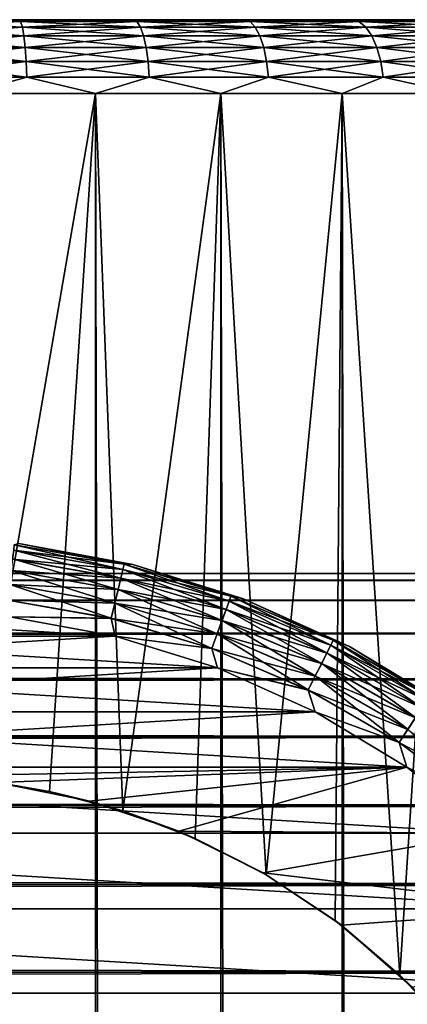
# Model space of a CAD drawing. Extents: x -265 to 265, y 0 to 747.
# Tile 287 of 292: x 251.58 to 256.82, y 726.66 to 740. Entities that reach past the tile are written whole.
import ezdxf

# ---------------------------------------------------------------- set-up
doc = ezdxf.new("R2010")
doc.units = 0
doc.header["$LTSCALE"] = 65.185185
for name, color, linetype in [('102', 7, 'CONTINUOUS'), ('106', 7, 'CONTINUOUS'), ('110', 7, 'CONTINUOUS'), ('3', 7, 'CONTINUOUS'), ('86', 7, 'CONTINUOUS'), ('87', 7, 'CONTINUOUS'), ('88', 7, 'CONTINUOUS'), ('91', 7, 'CONTINUOUS'), ('92', 7, 'CONTINUOUS'), ('94', 7, 'CONTINUOUS'), ('97', 7, 'CONTINUOUS'), ('98', 7, 'CONTINUOUS')]:
    doc.layers.add(name, color=color, linetype=linetype)

msp = doc.modelspace()

# ---------------------------------------------------------------- linework, layer by layer
at = {"layer": '102', "color": 7, "linetype": 'CONTINUOUS'}
for points in [[(253.111, 732.622, -74), (251.567, 732.905, -74), (253.111, 732.622, -26), (253.111, 732.622, -74)], [(253.111, 732.622, -26), (251.567, 732.905, -74), (251.567, 732.905, -26), (253.111, 732.622, -26)], [(254.61, 732.155, -74), (253.111, 732.622, -74), (254.61, 732.155, -26), (254.61, 732.155, -74)], [(254.61, 732.155, -26), (253.111, 732.622, -74), (253.111, 732.622, -26), (254.61, 732.155, -26)], [(256.041, 731.511, -74), (254.61, 732.155, -74), (256.041, 731.511, -26), (256.041, 731.511, -74)], [(256.041, 731.511, -26), (254.61, 732.155, -74), (254.61, 732.155, -26), (256.041, 731.511, -26)], [(257.385, 730.699, -74), (256.041, 731.511, -74), (257.385, 730.699, -26), (257.385, 730.699, -74)], [(257.385, 730.699, -26), (256.041, 731.511, -74), (256.041, 731.511, -26), (257.385, 730.699, -26)]]:
    msp.add_3dface(points, dxfattribs=at)
at = {"layer": '106', "color": 7, "linetype": 'CONTINUOUS'}
for points in [[(252.975, 732.553, -74.434), (251.484, 732.695, -74.624), (251.498, 732.814, -74.434), (252.975, 732.553, -74.434)], [(252.992, 732.625, -74.223), (251.498, 732.814, -74.434), (251.506, 732.887, -74.223), (252.992, 732.625, -74.223)], [(252.975, 732.553, -74.434), (251.498, 732.814, -74.434), (252.992, 732.625, -74.223), (252.975, 732.553, -74.434)], [(251.567, 732.905, -74), (252.992, 732.625, -74.223), (251.506, 732.887, -74.223), (251.567, 732.905, -74)], [(251.567, 732.905, -74), (253.111, 732.622, -74), (252.992, 732.625, -74.223), (251.567, 732.905, -74)], [(252.948, 732.437, -74.624), (251.465, 732.538, -74.782), (251.484, 732.695, -74.624), (252.948, 732.437, -74.624)], [(252.948, 732.437, -74.624), (251.484, 732.695, -74.624), (252.975, 732.553, -74.434), (252.948, 732.437, -74.624)], [(252.911, 732.283, -74.782), (251.443, 732.349, -74.901), (251.465, 732.538, -74.782), (252.911, 732.283, -74.782)], [(252.911, 732.283, -74.782), (251.465, 732.538, -74.782), (252.948, 732.437, -74.624), (252.911, 732.283, -74.782)], [(254.412, 732.123, -74.434), (252.948, 732.437, -74.624), (252.975, 732.553, -74.434), (254.412, 732.123, -74.434)], [(254.438, 732.192, -74.223), (252.975, 732.553, -74.434), (252.992, 732.625, -74.223), (254.438, 732.192, -74.223)], [(254.412, 732.123, -74.434), (252.975, 732.553, -74.434), (254.438, 732.192, -74.223), (254.412, 732.123, -74.434)], [(253.111, 732.622, -74), (254.438, 732.192, -74.223), (252.992, 732.625, -74.223), (253.111, 732.622, -74)], [(253.111, 732.622, -74), (254.61, 732.155, -74), (254.438, 732.192, -74.223), (253.111, 732.622, -74)], [(254.372, 732.011, -74.624), (252.911, 732.283, -74.782), (252.948, 732.437, -74.624), (254.372, 732.011, -74.624)], [(254.372, 732.011, -74.624), (252.948, 732.437, -74.624), (254.412, 732.123, -74.434), (254.372, 732.011, -74.624)], [(252.867, 732.098, -74.901), (251.419, 732.139, -74.975), (251.443, 732.349, -74.901), (252.867, 732.098, -74.901)], [(252.867, 732.098, -74.901), (251.443, 732.349, -74.901), (252.911, 732.283, -74.782), (252.867, 732.098, -74.901)], [(254.317, 731.862, -74.782), (252.867, 732.098, -74.901), (252.911, 732.283, -74.782), (254.317, 731.862, -74.782)], [(254.317, 731.862, -74.782), (252.911, 732.283, -74.782), (254.372, 732.011, -74.624), (254.317, 731.862, -74.782)], [(252.818, 731.892, -74.975), (251.446, 731.913, -75), (251.419, 732.139, -74.975), (252.818, 731.892, -74.975)], [(252.818, 731.892, -74.975), (251.419, 732.139, -74.975), (252.867, 732.098, -74.901), (252.818, 731.892, -74.975)], [(255.79, 731.529, -74.434), (254.372, 732.011, -74.624), (254.412, 732.123, -74.434), (255.79, 731.529, -74.434)], [(255.823, 731.595, -74.223), (254.412, 732.123, -74.434), (254.438, 732.192, -74.223), (255.823, 731.595, -74.223)], [(255.79, 731.529, -74.434), (254.412, 732.123, -74.434), (255.823, 731.595, -74.223), (255.79, 731.529, -74.434)], [(254.61, 732.155, -74), (255.823, 731.595, -74.223), (254.438, 732.192, -74.223), (254.61, 732.155, -74)], [(254.61, 732.155, -74), (256.041, 731.511, -74), (255.823, 731.595, -74.223), (254.61, 732.155, -74)], [(254.252, 731.683, -74.901), (252.818, 731.892, -74.975), (252.867, 732.098, -74.901), (254.252, 731.683, -74.901)], [(254.252, 731.683, -74.901), (252.867, 732.098, -74.901), (254.317, 731.862, -74.782), (254.252, 731.683, -74.901)], [(255.736, 731.422, -74.624), (254.317, 731.862, -74.782), (254.372, 732.011, -74.624), (255.736, 731.422, -74.624)], [(255.736, 731.422, -74.624), (254.372, 732.011, -74.624), (255.79, 731.529, -74.434), (255.736, 731.422, -74.624)], [(252.872, 731.651, -75), (251.446, 731.913, -75), (252.818, 731.892, -74.975), (252.872, 731.651, -75)], [(254.18, 731.484, -74.975), (252.872, 731.651, -75), (252.818, 731.892, -74.975), (254.18, 731.484, -74.975)], [(254.18, 731.484, -74.975), (252.818, 731.892, -74.975), (254.252, 731.683, -74.901), (254.18, 731.484, -74.975)], [(255.665, 731.28, -74.782), (254.252, 731.683, -74.901), (254.317, 731.862, -74.782), (255.665, 731.28, -74.782)], [(255.665, 731.28, -74.782), (254.317, 731.862, -74.782), (255.736, 731.422, -74.624), (255.665, 731.28, -74.782)], [(254.255, 731.22, -75), (252.872, 731.651, -75), (254.18, 731.484, -74.975), (254.255, 731.22, -75)], [(255.58, 731.111, -74.901), (254.18, 731.484, -74.975), (254.252, 731.683, -74.901), (255.58, 731.111, -74.901)], [(255.58, 731.111, -74.901), (254.252, 731.683, -74.901), (255.665, 731.28, -74.782), (255.58, 731.111, -74.901)], [(257.13, 730.84, -74.223), (255.79, 731.529, -74.434), (255.823, 731.595, -74.223), (257.13, 730.84, -74.223)], [(256.041, 731.511, -74), (257.13, 730.84, -74.223), (255.823, 731.595, -74.223), (256.041, 731.511, -74)], [(255.485, 730.921, -74.975), (254.255, 731.22, -75), (254.18, 731.484, -74.975), (255.485, 730.921, -74.975)], [(255.485, 730.921, -74.975), (254.18, 731.484, -74.975), (255.58, 731.111, -74.901), (255.485, 730.921, -74.975)], [(257.089, 730.779, -74.434), (255.736, 731.422, -74.624), (255.79, 731.529, -74.434), (257.089, 730.779, -74.434)], [(257.089, 730.779, -74.434), (255.79, 731.529, -74.434), (257.13, 730.84, -74.223), (257.089, 730.779, -74.434)], [(256.041, 731.511, -74), (257.385, 730.699, -74), (257.13, 730.84, -74.223), (256.041, 731.511, -74)], [(257.024, 730.679, -74.624), (255.665, 731.28, -74.782), (255.736, 731.422, -74.624), (257.024, 730.679, -74.624)], [(257.024, 730.679, -74.624), (255.736, 731.422, -74.624), (257.089, 730.779, -74.434), (257.024, 730.679, -74.624)], [(255.577, 730.625, -75), (254.255, 731.22, -75), (255.485, 730.921, -74.975), (255.577, 730.625, -75)], [(256.936, 730.546, -74.782), (255.58, 731.111, -74.901), (255.665, 731.28, -74.782), (256.936, 730.546, -74.782)], [(256.936, 730.546, -74.782), (255.665, 731.28, -74.782), (257.024, 730.679, -74.624), (256.936, 730.546, -74.782)], [(256.832, 730.388, -74.901), (255.485, 730.921, -74.975), (255.58, 731.111, -74.901), (256.832, 730.388, -74.901)], [(256.832, 730.388, -74.901), (255.58, 731.111, -74.901), (256.936, 730.546, -74.782), (256.832, 730.388, -74.901)], [(256.716, 730.211, -74.975), (255.577, 730.625, -75), (255.485, 730.921, -74.975), (256.716, 730.211, -74.975)], [(256.716, 730.211, -74.975), (255.485, 730.921, -74.975), (256.832, 730.388, -74.901), (256.716, 730.211, -74.975)], [(256.817, 729.876, -75), (255.577, 730.625, -75), (256.716, 730.211, -74.975), (256.817, 729.876, -75)], [(257.992, 729.524, -74.901), (256.716, 730.211, -74.975), (256.832, 730.388, -74.901), (257.992, 729.524, -74.901)], [(257.856, 729.362, -74.975), (256.817, 729.876, -75), (256.716, 730.211, -74.975), (257.856, 729.362, -74.975)], [(257.856, 729.362, -74.975), (256.716, 730.211, -74.975), (257.992, 729.524, -74.901), (257.856, 729.362, -74.975)], [(257.957, 728.982, -75), (256.817, 729.876, -75), (257.856, 729.362, -74.975), (257.957, 728.982, -75)]]:
    msp.add_3dface(points, dxfattribs=at)
at = {"layer": '110', "color": 7, "linetype": 'CONTINUOUS'}
for points in [[(251.484, 732.696, -25.377), (252.948, 732.438, -25.377), (251.498, 732.814, -25.567), (251.484, 732.696, -25.377)], [(251.498, 732.814, -25.567), (252.975, 732.554, -25.567), (251.506, 732.887, -25.779), (251.498, 732.814, -25.567)], [(251.498, 732.814, -25.567), (252.948, 732.438, -25.377), (252.975, 732.554, -25.567), (251.498, 732.814, -25.567)], [(251.567, 732.905, -26), (251.506, 732.887, -25.779), (252.992, 732.625, -25.779), (251.567, 732.905, -26)], [(251.506, 732.887, -25.779), (252.975, 732.554, -25.567), (252.992, 732.625, -25.779), (251.506, 732.887, -25.779)], [(253.111, 732.622, -26), (251.567, 732.905, -26), (252.992, 732.625, -25.779), (253.111, 732.622, -26)], [(251.466, 732.538, -25.218), (252.911, 732.284, -25.218), (251.484, 732.696, -25.377), (251.466, 732.538, -25.218)], [(251.484, 732.696, -25.377), (252.911, 732.284, -25.218), (252.948, 732.438, -25.377), (251.484, 732.696, -25.377)], [(251.444, 732.35, -25.099), (252.867, 732.099, -25.099), (251.466, 732.538, -25.218), (251.444, 732.35, -25.099)], [(251.466, 732.538, -25.218), (252.867, 732.099, -25.099), (252.911, 732.284, -25.218), (251.466, 732.538, -25.218)], [(252.948, 732.438, -25.377), (254.372, 732.011, -25.377), (252.975, 732.554, -25.567), (252.948, 732.438, -25.377)], [(252.975, 732.554, -25.567), (254.413, 732.123, -25.567), (252.992, 732.625, -25.779), (252.975, 732.554, -25.567)], [(252.975, 732.554, -25.567), (254.372, 732.011, -25.377), (254.413, 732.123, -25.567), (252.975, 732.554, -25.567)], [(253.111, 732.622, -26), (252.992, 732.625, -25.779), (254.438, 732.193, -25.779), (253.111, 732.622, -26)], [(252.992, 732.625, -25.779), (254.413, 732.123, -25.567), (254.438, 732.193, -25.779), (252.992, 732.625, -25.779)], [(254.61, 732.155, -26), (253.111, 732.622, -26), (254.438, 732.193, -25.779), (254.61, 732.155, -26)], [(252.911, 732.284, -25.218), (254.318, 731.863, -25.218), (252.948, 732.438, -25.377), (252.911, 732.284, -25.218)], [(252.948, 732.438, -25.377), (254.318, 731.863, -25.218), (254.372, 732.011, -25.377), (252.948, 732.438, -25.377)], [(251.419, 732.14, -25.025), (252.819, 731.893, -25.025), (251.444, 732.35, -25.099), (251.419, 732.14, -25.025)], [(251.444, 732.35, -25.099), (252.819, 731.893, -25.025), (252.867, 732.099, -25.099), (251.444, 732.35, -25.099)], [(252.867, 732.099, -25.099), (254.253, 731.684, -25.099), (252.911, 732.284, -25.218), (252.867, 732.099, -25.099)], [(252.911, 732.284, -25.218), (254.253, 731.684, -25.099), (254.318, 731.863, -25.218), (252.911, 732.284, -25.218)], [(251.419, 732.14, -25.025), (251.446, 731.913, -25), (252.819, 731.893, -25.025), (251.419, 732.14, -25.025)], [(254.372, 732.011, -25.377), (255.737, 731.423, -25.377), (254.413, 732.123, -25.567), (254.372, 732.011, -25.377)], [(254.413, 732.123, -25.567), (255.79, 731.529, -25.567), (254.438, 732.193, -25.779), (254.413, 732.123, -25.567)], [(254.413, 732.123, -25.567), (255.737, 731.423, -25.377), (255.79, 731.529, -25.567), (254.413, 732.123, -25.567)], [(254.61, 732.155, -26), (254.438, 732.193, -25.779), (255.823, 731.595, -25.779), (254.61, 732.155, -26)], [(254.438, 732.193, -25.779), (255.79, 731.529, -25.567), (255.823, 731.595, -25.779), (254.438, 732.193, -25.779)], [(256.041, 731.511, -26), (254.61, 732.155, -26), (255.823, 731.595, -25.779), (256.041, 731.511, -26)], [(252.819, 731.893, -25.025), (254.18, 731.485, -25.025), (252.867, 732.099, -25.099), (252.819, 731.893, -25.025)], [(252.867, 732.099, -25.099), (254.18, 731.485, -25.025), (254.253, 731.684, -25.099), (252.867, 732.099, -25.099)], [(254.318, 731.863, -25.218), (255.666, 731.281, -25.218), (254.372, 732.011, -25.377), (254.318, 731.863, -25.218)], [(254.372, 732.011, -25.377), (255.666, 731.281, -25.218), (255.737, 731.423, -25.377), (254.372, 732.011, -25.377)], [(251.446, 731.913, -25), (252.872, 731.651, -25), (252.819, 731.893, -25.025), (251.446, 731.913, -25)], [(252.819, 731.893, -25.025), (252.872, 731.651, -25), (254.18, 731.485, -25.025), (252.819, 731.893, -25.025)], [(254.253, 731.684, -25.099), (255.58, 731.112, -25.099), (254.318, 731.863, -25.218), (254.253, 731.684, -25.099)], [(254.318, 731.863, -25.218), (255.58, 731.112, -25.099), (255.666, 731.281, -25.218), (254.318, 731.863, -25.218)], [(252.872, 731.651, -25), (254.255, 731.22, -25), (254.18, 731.485, -25.025), (252.872, 731.651, -25)], [(254.18, 731.485, -25.025), (255.485, 730.922, -25.025), (254.253, 731.684, -25.099), (254.18, 731.485, -25.025)], [(254.253, 731.684, -25.099), (255.485, 730.922, -25.025), (255.58, 731.112, -25.099), (254.253, 731.684, -25.099)], [(255.79, 731.529, -25.567), (257.089, 730.779, -25.567), (255.823, 731.595, -25.779), (255.79, 731.529, -25.567)], [(256.041, 731.511, -26), (255.823, 731.595, -25.779), (257.13, 730.841, -25.779), (256.041, 731.511, -26)], [(255.823, 731.595, -25.779), (257.089, 730.779, -25.567), (257.13, 730.841, -25.779), (255.823, 731.595, -25.779)], [(254.18, 731.485, -25.025), (254.255, 731.22, -25), (255.485, 730.922, -25.025), (254.18, 731.485, -25.025)], [(255.737, 731.423, -25.377), (257.024, 730.679, -25.377), (255.79, 731.529, -25.567), (255.737, 731.423, -25.377)], [(255.79, 731.529, -25.567), (257.024, 730.679, -25.377), (257.089, 730.779, -25.567), (255.79, 731.529, -25.567)], [(257.385, 730.699, -26), (256.041, 731.511, -26), (257.13, 730.841, -25.779), (257.385, 730.699, -26)], [(255.666, 731.281, -25.218), (256.937, 730.547, -25.218), (255.737, 731.423, -25.377), (255.666, 731.281, -25.218)], [(255.737, 731.423, -25.377), (256.937, 730.547, -25.218), (257.024, 730.679, -25.377), (255.737, 731.423, -25.377)], [(254.255, 731.22, -25), (255.577, 730.625, -25), (255.485, 730.922, -25.025), (254.255, 731.22, -25)], [(255.58, 731.112, -25.099), (256.833, 730.389, -25.099), (255.666, 731.281, -25.218), (255.58, 731.112, -25.099)], [(255.666, 731.281, -25.218), (256.833, 730.389, -25.099), (256.937, 730.547, -25.218), (255.666, 731.281, -25.218)], [(255.485, 730.922, -25.025), (256.716, 730.212, -25.025), (255.58, 731.112, -25.099), (255.485, 730.922, -25.025)], [(255.58, 731.112, -25.099), (256.716, 730.212, -25.025), (256.833, 730.389, -25.099), (255.58, 731.112, -25.099)], [(255.485, 730.922, -25.025), (255.577, 730.625, -25), (256.716, 730.212, -25.025), (255.485, 730.922, -25.025)], [(255.577, 730.625, -25), (256.817, 729.876, -25), (256.716, 730.212, -25.025), (255.577, 730.625, -25)], [(256.716, 730.212, -25.025), (257.856, 729.363, -25.025), (256.833, 730.389, -25.099), (256.716, 730.212, -25.025)], [(256.716, 730.212, -25.025), (256.817, 729.876, -25), (257.856, 729.363, -25.025), (256.716, 730.212, -25.025)], [(256.817, 729.876, -25), (257.957, 728.982, -25), (257.856, 729.363, -25.025), (256.817, 729.876, -25)]]:
    msp.add_3dface(points, dxfattribs=at)
at = {"layer": '3', "color": 7, "linetype": 'CONTINUOUS'}
for points in [[(-263, 732.5, 27.5), (-263, 732.409, 29.007), (263, 732.5, 27.5), (-263, 732.5, 27.5)], [(263, 732.5, 27.5), (-263, 732.409, 29.007), (263, 732.409, 29.007), (263, 732.5, 27.5)], [(-263, 732.409, 25.993), (-263, 732.5, 27.5), (263, 732.409, 25.993), (-263, 732.409, 25.993)], [(263, 732.409, 25.993), (-263, 732.5, 27.5), (263, 732.5, 27.5), (263, 732.409, 25.993)], [(-263, 732.409, 29.007), (-263, 732.137, 30.491), (263, 732.409, 29.007), (-263, 732.409, 29.007)], [(263, 732.409, 29.007), (-263, 732.137, 30.491), (263, 732.137, 30.491), (263, 732.409, 29.007)], [(-263, 732.137, 24.509), (-263, 732.409, 25.993), (263, 732.137, 24.509), (-263, 732.137, 24.509)], [(263, 732.137, 24.509), (-263, 732.409, 25.993), (263, 732.409, 25.993), (263, 732.137, 24.509)], [(-263, 732.137, 30.491), (-263, 731.688, 31.933), (263, 732.137, 30.491), (-263, 732.137, 30.491)], [(263, 732.137, 30.491), (-263, 731.688, 31.933), (263, 731.688, 31.933), (263, 732.137, 30.491)], [(-263, 731.688, 23.067), (-263, 732.137, 24.509), (263, 731.688, 23.067), (-263, 731.688, 23.067)], [(263, 731.688, 23.067), (-263, 732.137, 24.509), (263, 732.137, 24.509), (263, 731.688, 23.067)], [(-263, 731.688, 31.933), (-263, 731.068, 33.309), (263, 731.688, 31.933), (-263, 731.688, 31.933)], [(263, 731.688, 31.933), (-263, 731.068, 33.309), (263, 731.068, 33.309), (263, 731.688, 31.933)], [(-263, 731.068, 21.691), (-263, 731.688, 23.067), (263, 731.068, 21.691), (-263, 731.068, 21.691)], [(263, 731.068, 21.691), (-263, 731.688, 23.067), (263, 731.688, 23.067), (263, 731.068, 21.691)], [(-263, 731.068, 33.309), (-263, 730.287, 34.601), (263, 731.068, 33.309), (-263, 731.068, 33.309)], [(263, 731.068, 33.309), (-263, 730.287, 34.601), (263, 730.287, 34.601), (263, 731.068, 33.309)], [(-263, 730.287, 20.399), (-263, 731.068, 21.691), (263, 730.287, 20.399), (-263, 730.287, 20.399)], [(263, 730.287, 20.399), (-263, 731.068, 21.691), (263, 731.068, 21.691), (263, 730.287, 20.399)], [(-263, 730.287, 34.601), (-263, 729.356, 35.789), (263, 730.287, 34.601), (-263, 730.287, 34.601)], [(263, 730.287, 34.601), (-263, 729.356, 35.789), (263, 729.356, 35.789), (263, 730.287, 34.601)], [(-263, 729.356, 19.211), (-263, 730.287, 20.399), (263, 729.356, 19.211), (-263, 729.356, 19.211)], [(263, 729.356, 19.211), (-263, 730.287, 20.399), (263, 730.287, 20.399), (263, 729.356, 19.211)], [(-263, 729.356, 35.789), (-263, 728.289, 36.856), (263, 729.356, 35.789), (-263, 729.356, 35.789)], [(263, 729.356, 35.789), (-263, 728.289, 36.856), (263, 728.289, 36.856), (263, 729.356, 35.789)], [(-263, 728.289, 18.144), (-263, 729.356, 19.211), (263, 728.289, 18.144), (-263, 728.289, 18.144)], [(263, 728.289, 18.144), (-263, 729.356, 19.211), (263, 729.356, 19.211), (263, 728.289, 18.144)], [(-263, 728.289, 36.856), (-263, 727.101, 37.787), (263, 728.289, 36.856), (-263, 728.289, 36.856)], [(263, 728.289, 36.856), (-263, 727.101, 37.787), (263, 727.101, 37.787), (263, 728.289, 36.856)], [(-263, 727.101, 17.213), (-263, 728.289, 18.144), (263, 727.101, 17.213), (-263, 727.101, 17.213)], [(263, 727.101, 17.213), (-263, 728.289, 18.144), (263, 728.289, 18.144), (263, 727.101, 17.213)], [(-263, 727.101, 37.787), (-263, 725.809, 38.568), (263, 727.101, 37.787), (-263, 727.101, 37.787)], [(263, 727.101, 37.787), (-263, 725.809, 38.568), (263, 725.809, 38.568), (263, 727.101, 37.787)], [(-263, 725.809, 16.432), (-263, 727.101, 17.213), (263, 725.809, 16.432), (-263, 725.809, 16.432)], [(263, 725.809, 16.432), (-263, 727.101, 17.213), (263, 727.101, 17.213), (263, 725.809, 16.432)]]:
    msp.add_3dface(points, dxfattribs=at)
at = {"layer": '86', "color": 7, "linetype": 'CONTINUOUS'}
for points in [[(250.814, 740, 13.976), (252.431, 740, 13.787), (250.814, 740, -13.976), (250.814, 740, 13.976)], [(250.814, 740, -13.976), (252.431, 740, 13.787), (252.431, 740, -13.787), (250.814, 740, -13.976)], [(252.431, 740, 13.787), (254.015, 740, 13.412), (252.431, 740, -13.787), (252.431, 740, 13.787)], [(252.431, 740, -13.787), (254.015, 740, 13.412), (254.015, 740, -13.412), (252.431, 740, -13.787)], [(254.015, 740, 13.412), (255.545, 740, 12.855), (254.015, 740, -13.412), (254.015, 740, 13.412)], [(254.015, 740, -13.412), (255.545, 740, 12.855), (255.545, 740, -12.855), (254.015, 740, -13.412)], [(255.545, 740, 12.855), (257, 740, 12.124), (255.545, 740, -12.855), (255.545, 740, 12.855)], [(255.545, 740, -12.855), (257, 740, 12.124), (257, 740, -12.124), (255.545, 740, -12.855)]]:
    msp.add_3dface(points, dxfattribs=at)
at = {"layer": '87', "color": 7, "linetype": 'CONTINUOUS'}
for points in [[(250.872, 1, 14.975), (252.605, 1, 14.772), (250.872, 739, 14.975), (250.872, 1, 14.975)], [(250.872, 739, 14.975), (252.605, 1, 14.772), (252.605, 739, 14.772), (250.872, 739, 14.975)], [(252.605, 1, 14.772), (254.302, 1, 14.37), (252.605, 739, 14.772), (252.605, 1, 14.772)], [(252.605, 739, 14.772), (254.302, 1, 14.37), (254.302, 739, 14.37), (252.605, 739, 14.772)], [(254.302, 1, 14.37), (255.941, 1, 13.773), (254.302, 739, 14.37), (254.302, 1, 14.37)], [(254.302, 739, 14.37), (255.941, 1, 13.773), (255.941, 739, 13.773), (254.302, 739, 14.37)], [(255.941, 1, 13.773), (257.5, 1, 12.99), (255.941, 739, 13.773), (255.941, 1, 13.773)], [(255.941, 739, 13.773), (257.5, 1, 12.99), (257.5, 739, 12.99), (255.941, 739, 13.773)]]:
    msp.add_3dface(points, dxfattribs=at)
at = {"layer": '88', "color": 7, "linetype": 'CONTINUOUS'}
for points in [[(250.872, 739, -14.975), (252.605, 739, -14.772), (250.993, 729.699, -14.967), (250.872, 739, -14.975)], [(250.993, 729.699, -14.967), (252.605, 739, -14.772), (251.985, 729.546, -14.868), (250.993, 729.699, -14.967)], [(251.985, 729.546, -14.868), (252.605, 739, -14.772), (252.974, 729.285, -14.702), (251.985, 729.546, -14.868)], [(252.605, 739, -14.772), (254.302, 739, -14.37), (252.974, 729.285, -14.702), (252.605, 739, -14.772)], [(252.974, 729.285, -14.702), (254.302, 739, -14.37), (253.954, 728.912, -14.47), (252.974, 729.285, -14.702)], [(253.954, 728.912, -14.47), (254.302, 739, -14.37), (254.916, 728.42, -14.171), (253.954, 728.912, -14.47)], [(254.302, 739, -14.37), (255.941, 739, -13.773), (254.916, 728.42, -14.171), (254.302, 739, -14.37)], [(254.916, 728.42, -14.171), (255.941, 739, -13.773), (255.847, 727.802, -13.813), (254.916, 728.42, -14.171)], [(255.847, 727.802, -13.813), (255.941, 739, -13.773), (256.724, 727.061, -13.409), (255.847, 727.802, -13.813)], [(255.941, 739, -13.773), (257.5, 739, -12.99), (256.724, 727.061, -13.409), (255.941, 739, -13.773)], [(256.724, 727.061, -13.409), (257.5, 739, -12.99), (257.519, 726.207, -12.98), (256.724, 727.061, -13.409)]]:
    msp.add_3dface(points, dxfattribs=at)
at = {"layer": '91', "color": 7, "linetype": 'CONTINUOUS'}
for points in [[(251.592, 739.975, 14.132), (250.814, 740, 13.976), (250, 739.975, 14.221), (251.592, 739.975, 14.132)], [(251.592, 739.975, 14.132), (250, 739.975, 14.221), (251.616, 739.901, 14.342), (251.592, 739.975, 14.132)], [(251.616, 739.901, 14.342), (250, 739.975, 14.221), (250, 739.901, 14.433), (251.616, 739.901, 14.342)], [(252.431, 740, 13.787), (250.814, 740, 13.976), (251.592, 739.975, 14.132), (252.431, 740, 13.787)], [(253.165, 739.975, 13.865), (252.431, 740, 13.787), (251.592, 739.975, 14.132), (253.165, 739.975, 13.865)], [(253.165, 739.975, 13.865), (251.592, 739.975, 14.132), (253.212, 739.901, 14.071), (253.165, 739.975, 13.865)], [(253.212, 739.901, 14.071), (251.592, 739.975, 14.132), (251.616, 739.901, 14.342), (253.212, 739.901, 14.071)], [(254.015, 740, 13.412), (252.431, 740, 13.787), (253.165, 739.975, 13.865), (254.015, 740, 13.412)], [(254.697, 739.975, 13.423), (254.015, 740, 13.412), (253.165, 739.975, 13.865), (254.697, 739.975, 13.423)], [(254.697, 739.975, 13.423), (253.165, 739.975, 13.865), (254.767, 739.901, 13.623), (254.697, 739.975, 13.423)], [(254.767, 739.901, 13.623), (253.165, 739.975, 13.865), (253.212, 739.901, 14.071), (254.767, 739.901, 13.623)], [(255.545, 740, 12.855), (254.015, 740, 13.412), (254.697, 739.975, 13.423), (255.545, 740, 12.855)], [(256.17, 739.975, 12.813), (255.545, 740, 12.855), (254.697, 739.975, 13.423), (256.17, 739.975, 12.813)], [(256.17, 739.975, 12.813), (254.697, 739.975, 13.423), (256.262, 739.901, 13.004), (256.17, 739.975, 12.813)], [(256.262, 739.901, 13.004), (254.697, 739.975, 13.423), (254.767, 739.901, 13.623), (256.262, 739.901, 13.004)], [(257, 740, 12.124), (255.545, 740, 12.855), (256.17, 739.975, 12.813), (257, 740, 12.124)], [(257.566, 739.975, 12.042), (257, 740, 12.124), (256.17, 739.975, 12.813), (257.566, 739.975, 12.042)], [(257.566, 739.975, 12.042), (256.17, 739.975, 12.813), (257.679, 739.901, 12.221), (257.566, 739.975, 12.042)], [(257.679, 739.901, 12.221), (256.17, 739.975, 12.813), (256.262, 739.901, 13.004), (257.679, 739.901, 12.221)], [(251.616, 739.901, 14.342), (250, 739.901, 14.433), (251.637, 739.782, 14.531), (251.616, 739.901, 14.342)], [(251.637, 739.782, 14.531), (250, 739.901, 14.433), (250, 739.782, 14.623), (251.637, 739.782, 14.531)], [(253.212, 739.901, 14.071), (251.616, 739.901, 14.342), (253.254, 739.782, 14.256), (253.212, 739.901, 14.071)], [(253.254, 739.782, 14.256), (251.616, 739.901, 14.342), (251.637, 739.782, 14.531), (253.254, 739.782, 14.256)], [(254.767, 739.901, 13.623), (253.212, 739.901, 14.071), (254.83, 739.782, 13.802), (254.767, 739.901, 13.623)], [(254.83, 739.782, 13.802), (253.212, 739.901, 14.071), (253.254, 739.782, 14.256), (254.83, 739.782, 13.802)], [(256.262, 739.901, 13.004), (254.767, 739.901, 13.623), (256.345, 739.782, 13.175), (256.262, 739.901, 13.004)], [(256.345, 739.782, 13.175), (254.767, 739.901, 13.623), (254.83, 739.782, 13.802), (256.345, 739.782, 13.175)], [(257.679, 739.901, 12.221), (256.262, 739.901, 13.004), (257.78, 739.782, 12.382), (257.679, 739.901, 12.221)], [(257.78, 739.782, 12.382), (256.262, 739.901, 13.004), (256.345, 739.782, 13.175), (257.78, 739.782, 12.382)], [(251.637, 739.782, 14.531), (250, 739.782, 14.623), (251.655, 739.624, 14.689), (251.637, 739.782, 14.531)], [(251.655, 739.624, 14.689), (250, 739.782, 14.623), (250, 739.624, 14.782), (251.655, 739.624, 14.689)], [(253.254, 739.782, 14.256), (251.637, 739.782, 14.531), (253.289, 739.624, 14.411), (253.254, 739.782, 14.256)], [(253.289, 739.624, 14.411), (251.637, 739.782, 14.531), (251.655, 739.624, 14.689), (253.289, 739.624, 14.411)], [(254.83, 739.782, 13.802), (253.254, 739.782, 14.256), (254.882, 739.624, 13.952), (254.83, 739.782, 13.802)], [(254.882, 739.624, 13.952), (253.254, 739.782, 14.256), (253.289, 739.624, 14.411), (254.882, 739.624, 13.952)], [(256.345, 739.782, 13.175), (254.83, 739.782, 13.802), (256.413, 739.624, 13.318), (256.345, 739.782, 13.175)], [(256.413, 739.624, 13.318), (254.83, 739.782, 13.802), (254.882, 739.624, 13.952), (256.413, 739.624, 13.318)], [(257.78, 739.782, 12.382), (256.345, 739.782, 13.175), (257.864, 739.624, 12.516), (257.78, 739.782, 12.382)], [(257.864, 739.624, 12.516), (256.345, 739.782, 13.175), (256.413, 739.624, 13.318), (257.864, 739.624, 12.516)], [(251.655, 739.624, 14.689), (250, 739.624, 14.782), (251.668, 739.434, 14.807), (251.655, 739.624, 14.689)], [(251.668, 739.434, 14.807), (250, 739.624, 14.782), (250, 739.434, 14.901), (251.668, 739.434, 14.807)], [(253.289, 739.624, 14.411), (251.655, 739.624, 14.689), (253.316, 739.434, 14.527), (253.289, 739.624, 14.411)], [(253.316, 739.434, 14.527), (251.655, 739.624, 14.689), (251.668, 739.434, 14.807), (253.316, 739.434, 14.527)], [(254.882, 739.624, 13.952), (253.289, 739.624, 14.411), (254.921, 739.434, 14.065), (254.882, 739.624, 13.952)], [(254.921, 739.434, 14.065), (253.289, 739.624, 14.411), (253.316, 739.434, 14.527), (254.921, 739.434, 14.065)], [(256.413, 739.624, 13.318), (254.882, 739.624, 13.952), (256.465, 739.434, 13.425), (256.413, 739.624, 13.318)], [(256.465, 739.434, 13.425), (254.882, 739.624, 13.952), (254.921, 739.434, 14.065), (256.465, 739.434, 13.425)], [(257.864, 739.624, 12.516), (256.413, 739.624, 13.318), (257.928, 739.434, 12.617), (257.864, 739.624, 12.516)], [(257.928, 739.434, 12.617), (256.413, 739.624, 13.318), (256.465, 739.434, 13.425), (257.928, 739.434, 12.617)], [(251.668, 739.434, 14.807), (250, 739.434, 14.901), (251.677, 739.223, 14.881), (251.668, 739.434, 14.807)], [(251.677, 739.223, 14.881), (250, 739.434, 14.901), (250, 739.223, 14.975), (251.677, 739.223, 14.881)], [(253.316, 739.434, 14.527), (251.668, 739.434, 14.807), (253.332, 739.223, 14.599), (253.316, 739.434, 14.527)], [(253.332, 739.223, 14.599), (251.668, 739.434, 14.807), (251.677, 739.223, 14.881), (253.332, 739.223, 14.599)], [(254.921, 739.434, 14.065), (253.316, 739.434, 14.527), (254.946, 739.223, 14.135), (254.921, 739.434, 14.065)], [(254.946, 739.223, 14.135), (253.316, 739.434, 14.527), (253.332, 739.223, 14.599), (254.946, 739.223, 14.135)], [(256.465, 739.434, 13.425), (254.921, 739.434, 14.065), (256.497, 739.223, 13.492), (256.465, 739.434, 13.425)], [(256.497, 739.223, 13.492), (254.921, 739.434, 14.065), (254.946, 739.223, 14.135), (256.497, 739.223, 13.492)], [(257.928, 739.434, 12.617), (256.465, 739.434, 13.425), (257.967, 739.223, 12.68), (257.928, 739.434, 12.617)], [(257.967, 739.223, 12.68), (256.465, 739.434, 13.425), (256.497, 739.223, 13.492), (257.967, 739.223, 12.68)], [(250.872, 739, 14.975), (251.677, 739.223, 14.881), (250, 739.223, 14.975), (250.872, 739, 14.975)], [(250.872, 739, 14.975), (252.605, 739, 14.772), (251.677, 739.223, 14.881), (250.872, 739, 14.975)], [(252.605, 739, 14.772), (253.332, 739.223, 14.599), (251.677, 739.223, 14.881), (252.605, 739, 14.772)], [(252.605, 739, 14.772), (254.302, 739, 14.37), (253.332, 739.223, 14.599), (252.605, 739, 14.772)], [(254.302, 739, 14.37), (254.946, 739.223, 14.135), (253.332, 739.223, 14.599), (254.302, 739, 14.37)], [(254.302, 739, 14.37), (255.941, 739, 13.773), (254.946, 739.223, 14.135), (254.302, 739, 14.37)], [(255.941, 739, 13.773), (256.497, 739.223, 13.492), (254.946, 739.223, 14.135), (255.941, 739, 13.773)], [(255.941, 739, 13.773), (257.5, 739, 12.99), (256.497, 739.223, 13.492), (255.941, 739, 13.773)], [(257.5, 739, 12.99), (257.967, 739.223, 12.68), (256.497, 739.223, 13.492), (257.5, 739, 12.99)]]:
    msp.add_3dface(points, dxfattribs=at)
at = {"layer": '92', "color": 7, "linetype": 'CONTINUOUS'}
for points in [[(250, 739.975, -14.221), (250.814, 740, -13.976), (251.592, 739.975, -14.132), (250, 739.975, -14.221)], [(250, 739.975, -14.221), (251.592, 739.975, -14.132), (250, 739.901, -14.433), (250, 739.975, -14.221)], [(250, 739.901, -14.433), (251.592, 739.975, -14.132), (251.616, 739.901, -14.342), (250, 739.901, -14.433)], [(250.814, 740, -13.976), (252.431, 740, -13.787), (251.592, 739.975, -14.132), (250.814, 740, -13.976)], [(251.592, 739.975, -14.132), (252.431, 740, -13.787), (253.165, 739.975, -13.865), (251.592, 739.975, -14.132)], [(251.592, 739.975, -14.132), (253.165, 739.975, -13.865), (251.616, 739.901, -14.342), (251.592, 739.975, -14.132)], [(251.616, 739.901, -14.342), (253.165, 739.975, -13.865), (253.212, 739.901, -14.071), (251.616, 739.901, -14.342)], [(252.431, 740, -13.787), (254.015, 740, -13.412), (253.165, 739.975, -13.865), (252.431, 740, -13.787)], [(253.165, 739.975, -13.865), (254.015, 740, -13.412), (254.697, 739.975, -13.423), (253.165, 739.975, -13.865)], [(253.165, 739.975, -13.865), (254.697, 739.975, -13.423), (253.212, 739.901, -14.071), (253.165, 739.975, -13.865)], [(253.212, 739.901, -14.071), (254.697, 739.975, -13.423), (254.767, 739.901, -13.623), (253.212, 739.901, -14.071)], [(254.015, 740, -13.412), (255.545, 740, -12.855), (254.697, 739.975, -13.423), (254.015, 740, -13.412)], [(254.697, 739.975, -13.423), (255.545, 740, -12.855), (256.17, 739.975, -12.813), (254.697, 739.975, -13.423)], [(254.697, 739.975, -13.423), (256.17, 739.975, -12.813), (254.767, 739.901, -13.623), (254.697, 739.975, -13.423)], [(254.767, 739.901, -13.623), (256.17, 739.975, -12.813), (256.262, 739.901, -13.004), (254.767, 739.901, -13.623)], [(255.545, 740, -12.855), (257, 740, -12.124), (256.17, 739.975, -12.813), (255.545, 740, -12.855)], [(256.17, 739.975, -12.813), (257, 740, -12.124), (257.566, 739.975, -12.042), (256.17, 739.975, -12.813)], [(256.17, 739.975, -12.813), (257.566, 739.975, -12.042), (256.262, 739.901, -13.004), (256.17, 739.975, -12.813)], [(256.262, 739.901, -13.004), (257.566, 739.975, -12.042), (257.679, 739.901, -12.221), (256.262, 739.901, -13.004)], [(250, 739.901, -14.433), (251.616, 739.901, -14.342), (250, 739.782, -14.623), (250, 739.901, -14.433)], [(250, 739.782, -14.623), (251.616, 739.901, -14.342), (251.637, 739.782, -14.531), (250, 739.782, -14.623)], [(251.616, 739.901, -14.342), (253.212, 739.901, -14.071), (251.637, 739.782, -14.531), (251.616, 739.901, -14.342)], [(251.637, 739.782, -14.531), (253.212, 739.901, -14.071), (253.254, 739.782, -14.256), (251.637, 739.782, -14.531)], [(253.212, 739.901, -14.071), (254.767, 739.901, -13.623), (253.254, 739.782, -14.256), (253.212, 739.901, -14.071)], [(253.254, 739.782, -14.256), (254.767, 739.901, -13.623), (254.83, 739.782, -13.802), (253.254, 739.782, -14.256)], [(254.767, 739.901, -13.623), (256.262, 739.901, -13.004), (254.83, 739.782, -13.802), (254.767, 739.901, -13.623)], [(254.83, 739.782, -13.802), (256.262, 739.901, -13.004), (256.345, 739.782, -13.175), (254.83, 739.782, -13.802)], [(256.262, 739.901, -13.004), (257.679, 739.901, -12.221), (256.345, 739.782, -13.175), (256.262, 739.901, -13.004)], [(256.345, 739.782, -13.175), (257.679, 739.901, -12.221), (257.78, 739.782, -12.382), (256.345, 739.782, -13.175)], [(250, 739.782, -14.623), (251.637, 739.782, -14.531), (250, 739.624, -14.782), (250, 739.782, -14.623)], [(250, 739.624, -14.782), (251.637, 739.782, -14.531), (251.655, 739.624, -14.689), (250, 739.624, -14.782)], [(251.637, 739.782, -14.531), (253.254, 739.782, -14.256), (251.655, 739.624, -14.689), (251.637, 739.782, -14.531)], [(251.655, 739.624, -14.689), (253.254, 739.782, -14.256), (253.289, 739.624, -14.411), (251.655, 739.624, -14.689)], [(253.254, 739.782, -14.256), (254.83, 739.782, -13.802), (253.289, 739.624, -14.411), (253.254, 739.782, -14.256)], [(253.289, 739.624, -14.411), (254.83, 739.782, -13.802), (254.882, 739.624, -13.952), (253.289, 739.624, -14.411)], [(254.83, 739.782, -13.802), (256.345, 739.782, -13.175), (254.882, 739.624, -13.952), (254.83, 739.782, -13.802)], [(254.882, 739.624, -13.952), (256.345, 739.782, -13.175), (256.413, 739.624, -13.318), (254.882, 739.624, -13.952)], [(256.345, 739.782, -13.175), (257.78, 739.782, -12.382), (256.413, 739.624, -13.318), (256.345, 739.782, -13.175)], [(256.413, 739.624, -13.318), (257.78, 739.782, -12.382), (257.864, 739.624, -12.516), (256.413, 739.624, -13.318)], [(250, 739.624, -14.782), (251.655, 739.624, -14.689), (250, 739.434, -14.901), (250, 739.624, -14.782)], [(250, 739.434, -14.901), (251.655, 739.624, -14.689), (251.668, 739.434, -14.807), (250, 739.434, -14.901)], [(251.655, 739.624, -14.689), (253.289, 739.624, -14.411), (251.668, 739.434, -14.807), (251.655, 739.624, -14.689)], [(251.668, 739.434, -14.807), (253.289, 739.624, -14.411), (253.316, 739.434, -14.527), (251.668, 739.434, -14.807)], [(253.289, 739.624, -14.411), (254.882, 739.624, -13.952), (253.316, 739.434, -14.527), (253.289, 739.624, -14.411)], [(253.316, 739.434, -14.527), (254.882, 739.624, -13.952), (254.921, 739.434, -14.065), (253.316, 739.434, -14.527)], [(254.882, 739.624, -13.952), (256.413, 739.624, -13.318), (254.921, 739.434, -14.065), (254.882, 739.624, -13.952)], [(254.921, 739.434, -14.065), (256.413, 739.624, -13.318), (256.465, 739.434, -13.425), (254.921, 739.434, -14.065)], [(256.413, 739.624, -13.318), (257.864, 739.624, -12.516), (256.465, 739.434, -13.425), (256.413, 739.624, -13.318)], [(256.465, 739.434, -13.425), (257.864, 739.624, -12.516), (257.928, 739.434, -12.617), (256.465, 739.434, -13.425)], [(250, 739.434, -14.901), (251.668, 739.434, -14.807), (250, 739.223, -14.975), (250, 739.434, -14.901)], [(250, 739.223, -14.975), (251.668, 739.434, -14.807), (251.677, 739.223, -14.881), (250, 739.223, -14.975)], [(251.668, 739.434, -14.807), (253.316, 739.434, -14.527), (251.677, 739.223, -14.881), (251.668, 739.434, -14.807)], [(251.677, 739.223, -14.881), (253.316, 739.434, -14.527), (253.332, 739.223, -14.599), (251.677, 739.223, -14.881)], [(253.316, 739.434, -14.527), (254.921, 739.434, -14.065), (253.332, 739.223, -14.599), (253.316, 739.434, -14.527)], [(253.332, 739.223, -14.599), (254.921, 739.434, -14.065), (254.946, 739.223, -14.135), (253.332, 739.223, -14.599)], [(254.921, 739.434, -14.065), (256.465, 739.434, -13.425), (254.946, 739.223, -14.135), (254.921, 739.434, -14.065)], [(254.946, 739.223, -14.135), (256.465, 739.434, -13.425), (256.497, 739.223, -13.492), (254.946, 739.223, -14.135)], [(256.465, 739.434, -13.425), (257.928, 739.434, -12.617), (256.497, 739.223, -13.492), (256.465, 739.434, -13.425)], [(256.497, 739.223, -13.492), (257.928, 739.434, -12.617), (257.967, 739.223, -12.68), (256.497, 739.223, -13.492)], [(250.872, 739, -14.975), (250, 739.223, -14.975), (251.677, 739.223, -14.881), (250.872, 739, -14.975)], [(252.605, 739, -14.772), (250.872, 739, -14.975), (251.677, 739.223, -14.881), (252.605, 739, -14.772)], [(252.605, 739, -14.772), (251.677, 739.223, -14.881), (253.332, 739.223, -14.599), (252.605, 739, -14.772)], [(254.302, 739, -14.37), (252.605, 739, -14.772), (253.332, 739.223, -14.599), (254.302, 739, -14.37)], [(254.302, 739, -14.37), (253.332, 739.223, -14.599), (254.946, 739.223, -14.135), (254.302, 739, -14.37)], [(255.941, 739, -13.773), (254.302, 739, -14.37), (254.946, 739.223, -14.135), (255.941, 739, -13.773)], [(255.941, 739, -13.773), (254.946, 739.223, -14.135), (256.497, 739.223, -13.492), (255.941, 739, -13.773)], [(257.5, 739, -12.99), (255.941, 739, -13.773), (256.497, 739.223, -13.492), (257.5, 739, -12.99)], [(257.5, 739, -12.99), (256.497, 739.223, -13.492), (257.967, 739.223, -12.68), (257.5, 739, -12.99)]]:
    msp.add_3dface(points, dxfattribs=at)
at = {"layer": '94', "color": 7, "linetype": 'CONTINUOUS'}
for points in [[(250.993, 729.699, -14.967), (251.985, 729.546, -14.868), (251.273, 729.667, -25), (250.993, 729.699, -14.967)], [(251.273, 729.667, -25), (251.985, 729.546, -14.868), (252.523, 729.418, -25), (251.273, 729.667, -25)], [(251.985, 729.546, -14.868), (252.974, 729.285, -14.702), (252.523, 729.418, -25), (251.985, 729.546, -14.868)], [(252.523, 729.418, -25), (252.974, 729.285, -14.702), (253.731, 729.008, -25), (252.523, 729.418, -25)], [(252.974, 729.285, -14.702), (253.954, 728.912, -14.47), (253.731, 729.008, -25), (252.974, 729.285, -14.702)], [(253.731, 729.008, -25), (253.954, 728.912, -14.47), (254.875, 728.444, -25), (253.731, 729.008, -25)], [(253.954, 728.912, -14.47), (254.916, 728.42, -14.171), (254.875, 728.444, -25), (253.954, 728.912, -14.47)], [(254.916, 728.42, -14.171), (255.847, 727.802, -13.813), (254.875, 728.444, -25), (254.916, 728.42, -14.171)], [(254.875, 728.444, -25), (255.847, 727.802, -13.813), (255.935, 727.735, -25), (254.875, 728.444, -25)], [(255.847, 727.802, -13.813), (256.724, 727.061, -13.409), (255.935, 727.735, -25), (255.847, 727.802, -13.813)], [(255.935, 727.735, -25), (256.724, 727.061, -13.409), (256.894, 726.894, -25), (255.935, 727.735, -25)], [(256.724, 727.061, -13.409), (257.519, 726.207, -12.98), (256.894, 726.894, -25), (256.724, 727.061, -13.409)]]:
    msp.add_3dface(points, dxfattribs=at)
at = {"layer": '97', "color": 7, "linetype": 'CONTINUOUS'}
for points in [[(251.446, 731.913, -25), (247.128, 731.651, -25), (252.872, 731.651, -25), (251.446, 731.913, -25)], [(247.128, 731.651, -25), (245.745, 731.22, -25), (252.872, 731.651, -25), (247.128, 731.651, -25)], [(252.872, 731.651, -25), (245.745, 731.22, -25), (254.255, 731.22, -25), (252.872, 731.651, -25)], [(245.745, 731.22, -25), (244.423, 730.625, -25), (254.255, 731.22, -25), (245.745, 731.22, -25)], [(254.255, 731.22, -25), (244.423, 730.625, -25), (255.577, 730.625, -25), (254.255, 731.22, -25)], [(244.423, 730.625, -25), (243.183, 729.876, -25), (255.577, 730.625, -25), (244.423, 730.625, -25)], [(255.577, 730.625, -25), (243.183, 729.876, -25), (256.817, 729.876, -25), (255.577, 730.625, -25)], [(243.183, 729.876, -25), (250, 729.75, -25), (256.817, 729.876, -25), (243.183, 729.876, -25)], [(250, 729.75, -25), (251.273, 729.667, -25), (256.817, 729.876, -25), (250, 729.75, -25)], [(251.273, 729.667, -25), (252.523, 729.418, -25), (256.817, 729.876, -25), (251.273, 729.667, -25)], [(252.523, 729.418, -25), (253.731, 729.008, -25), (256.817, 729.876, -25), (252.523, 729.418, -25)], [(256.817, 729.876, -25), (253.731, 729.008, -25), (257.957, 728.982, -25), (256.817, 729.876, -25)], [(253.731, 729.008, -25), (254.875, 728.444, -25), (257.957, 728.982, -25), (253.731, 729.008, -25)], [(257.957, 728.982, -25), (254.875, 728.444, -25), (258.982, 727.957, -25), (257.957, 728.982, -25)], [(254.875, 728.444, -25), (255.935, 727.735, -25), (258.982, 727.957, -25), (254.875, 728.444, -25)], [(255.935, 727.735, -25), (256.894, 726.894, -25), (258.982, 727.957, -25), (255.935, 727.735, -25)]]:
    msp.add_3dface(points, dxfattribs=at)
at = {"layer": '98', "color": 7, "linetype": 'CONTINUOUS'}
for points in [[(247.128, 731.651, -75), (248.554, 731.913, -75), (252.872, 731.651, -75), (247.128, 731.651, -75)], [(252.872, 731.651, -75), (248.554, 731.913, -75), (251.446, 731.913, -75), (252.872, 731.651, -75)], [(245.745, 731.22, -75), (247.128, 731.651, -75), (254.255, 731.22, -75), (245.745, 731.22, -75)], [(254.255, 731.22, -75), (247.128, 731.651, -75), (252.872, 731.651, -75), (254.255, 731.22, -75)], [(244.423, 730.625, -75), (245.745, 731.22, -75), (255.577, 730.625, -75), (244.423, 730.625, -75)], [(255.577, 730.625, -75), (245.745, 731.22, -75), (254.255, 731.22, -75), (255.577, 730.625, -75)], [(243.183, 729.876, -75), (244.423, 730.625, -75), (256.817, 729.876, -75), (243.183, 729.876, -75)], [(256.817, 729.876, -75), (244.423, 730.625, -75), (255.577, 730.625, -75), (256.817, 729.876, -75)], [(242.043, 728.982, -75), (243.183, 729.876, -75), (257.957, 728.982, -75), (242.043, 728.982, -75)], [(257.957, 728.982, -75), (243.183, 729.876, -75), (256.817, 729.876, -75), (257.957, 728.982, -75)], [(241.018, 727.957, -75), (242.043, 728.982, -75), (258.982, 727.957, -75), (241.018, 727.957, -75)], [(258.982, 727.957, -75), (242.043, 728.982, -75), (257.957, 728.982, -75), (258.982, 727.957, -75)], [(240.124, 726.817, -75), (241.018, 727.957, -75), (259.876, 726.817, -75), (240.124, 726.817, -75)], [(259.876, 726.817, -75), (241.018, 727.957, -75), (258.982, 727.957, -75), (259.876, 726.817, -75)], [(239.375, 725.577, -75), (240.124, 726.817, -75), (260.625, 725.577, -75), (239.375, 725.577, -75)], [(260.625, 725.577, -75), (240.124, 726.817, -75), (259.876, 726.817, -75), (260.625, 725.577, -75)]]:
    msp.add_3dface(points, dxfattribs=at)

doc.saveas('drawing.dxf')
